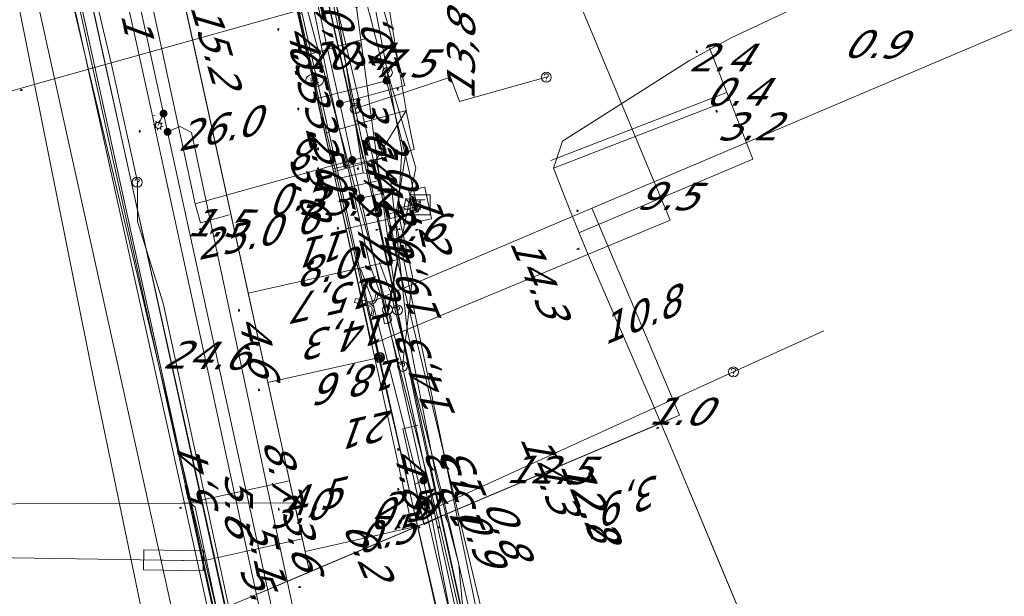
# Model space of a CAD drawing. Header units: metres. Extents: x 124576 to 133557, y 395865 to 402386.
# Tile 296 of 447: x 128447 to 128496, y 402255 to 402284. Entities that reach past the tile are written whole.
import ezdxf
from ezdxf.enums import TextEntityAlignment as Align

# ---------------------------------------------------------------- set-up
doc = ezdxf.new("R2010")
doc.units = ezdxf.units.M
doc.header["$MEASUREMENT"] = 0
for name, color, linetype, lineweight, true_color in [('LG_Datatransport', 3, 'Continuous', 13, 0x00ff00), ('LG_Datatransport_Eurofiber_Nederland_BV', 3, 'Continuous', 13, 0x00ff00), ('LG_Datatransport_KPN_BV', 3, 'Continuous', 13, 0x00ff00), ('LG_Datatransport_Tele2_Nederland_BV', 3, 'Continuous', 13, 0x00ff00), ('LG_Datatransport_Ziggo_BV', 3, 'Continuous', 13, 0x00ff00), ('LG_Gas_Lage_Druk_Enexis_Netbeheer_BV', 7, 'Continuous', 13, 0xffdc7d), ('LG_Gas_Lage_Druk_P_Enexis_Netbeheer_BV', 7, 'Continuous', 13, 0xffdc7d), ('LG_Laag_Spanning', 7, 'Continuous', 13, 0x960000), ('LG_Laag_Spanning_Enexis_Netbeheer_BV', 7, 'Continuous', 13, 0x960000), ('LG_Midden_Spanning_Enexis_Netbeheer_BV', 7, 'Continuous', 13, 0xd20000), ('LG_Riool_Onder_Druk_Gemeente_Loon_op_Zand', 7, 'Continuous', 13, 0x800080), ('LG_Riool_Onder_Druk_New_Water_Business_Tilburg_BV', 5, 'Continuous', 13, 0x0000ff), ('LG_unet-4_Brabant_Water', 5, 'Continuous', 13, 0x0000ff), ('MV_Datatransport_lijn', 3, 'Continuous', 0, 0x00ff00)]:
    doc.layers.add(name, color=color, linetype=linetype, lineweight=lineweight, true_color=true_color)
for name, color, linetype, lineweight in [('LG_Datatransport_P_KPN_BV', 7, 'Continuous', 0), ('LG_Datatransport_P_Tele2_Nederland_BV', 7, 'Continuous', 0), ('LG_Datatransport_P_Ziggo_BV', 7, 'Continuous', 0), ('LG_Laag_Spanning_P_Enexis_Netbeheer_BV', 7, 'Continuous', 0), ('LG_Midden_Spanning_P_Enexis_Netbeheer_BV', 7, 'Continuous', 0), ('LG_n00003_Spitters_Electrotechniek_BV', 7, 'Continuous', 13), ('LG_unet-4_P_Brabant_Water', 7, 'Continuous', 0), ('MV_Datatransport', 7, 'Continuous', 0), ('MV_Gas_Lage_Druk', 7, 'Continuous', 0), ('MV_Gas_Lage_Druk_lijn', 7, 'Continuous', 0), ('MV_Gas_Lage_Druk_pijl', 7, 'Continuous', 0), ('MV_Laag_Spanning', 7, 'Continuous', 0), ('MV_Laag_Spanning_lijn', 7, 'Continuous', 0), ('MV_Laag_Spanning_pijl', 7, 'Continuous', 0), ('MV_Midden_Spanning', 7, 'Continuous', 0), ('MV_Midden_Spanning_lijn', 7, 'Continuous', 0), ('MV_Midden_Spanning_pijl', 7, 'Continuous', 0), ('MV_unet-4', 7, 'Continuous', 0)]:
    doc.layers.add(name, color=color, linetype=linetype, lineweight=lineweight)
doc.styles.add('Klic_Annotatie', font='verdanai.ttf', dxfattribs={"oblique": 20, "height": 1.4})
doc.styles.add('Style-Arial', font='arial.ttf')

# ---------------------------------------------------------------- blocks, each defined once
blk = doc.blocks.new('Onbekend_5')
at = {"layer": 'LG_Datatransport_P_Ziggo_BV'}
blk.add_hatch(color=256, dxfattribs=at).paths.add_polyline_path([(-0.25, -1.07, -0.262633), (0.23, 0.15), (0.59, 0.47, 0.379827), (0.7, 1.26), (0.69, 1.26, 0.228508), (-0.03, 1.53), (-0.03, 1.52, 0.459053), (-0.82, 0.79), (-1.29, 0.85, -0.414214), (-0.08, 2, -0.243799), (1.09, 1.52, -0.379827), (0.9, 0.11), (0.54, -0.2, 0.262633), (0.23, -1.08), (-0.17, -1.07)])
blk.add_circle((0, 0), 2.5, dxfattribs=at)
at = {"layer": 'LG_Datatransport_P_Ziggo_BV', "extrusion": (0, 0, -1)}
blk.add_solid([(0.34, -2.06), (-0.21, -2.06), (0.34, -1.51), (-0.21, -1.51)], dxfattribs=at)
blk = doc.blocks.new('Mof')
at = {"layer": 'LG_Laag_Spanning_P_Enexis_Netbeheer_BV'}
h = blk.add_hatch(color=256, dxfattribs=at)
edge = h.paths.add_edge_path()
edge.add_arc((0, 0), 2, 0, 360)
blk = doc.blocks.new('DeliveryPoint')
at = {"layer": 'LG_Laag_Spanning_P_Enexis_Netbeheer_BV', "flags": 128}
blk.add_lwpolyline([(-3.75, -2.5), (3.75, -2.5), (3.75, 2.5), (-3.75, 2.5), (-3.75, -2.5)], close=True, dxfattribs=at)
blk.add_lwpolyline([(-3.75, 2.5), (-3.75, 2.16), (0, 0), (3.75, 2.16)], dxfattribs=at)
blk = doc.blocks.new('Mof_1')
at = {"layer": 'LG_Midden_Spanning_P_Enexis_Netbeheer_BV'}
h = blk.add_hatch(color=256, dxfattribs=at)
edge = h.paths.add_edge_path()
edge.add_arc((0, 0), 2, 0, 360)
blk = doc.blocks.new('Streetlight')
at = {"layer": 'LG_Laag_Spanning_P_Enexis_Netbeheer_BV'}
for p, q in [((-1.77, 1.77), (-1.06, 1.06)), ((0, 2.5), (0, 1.5)), ((1.77, 1.77), (1.06, 1.06)), ((-1.06, -1.06), (-1.77, -1.77)), ((0, -1.5), (0, -2.5)), ((1.06, -1.06), (1.77, -1.77))]:
    blk.add_line(p, q, dxfattribs=at)
at = {"layer": 'LG_Laag_Spanning_P_Enexis_Netbeheer_BV', "flags": 128}
for points in [[(-2.5, 0), (-1.5, 0)], [(1.5, 0), (2.5, 0)]]:
    blk.add_lwpolyline(points, dxfattribs=at)
at = {"layer": 'LG_Laag_Spanning_P_Enexis_Netbeheer_BV'}
blk.add_circle((0, 0), 1.5, dxfattribs=at)
blk = doc.blocks.new('Eindkap')
at = {"layer": 'LG_Gas_Lage_Druk_P_Enexis_Netbeheer_BV', "flags": 128}
blk.add_lwpolyline([(-0.75, -2.5), (1.75, -2.5), (1.75, 2.5), (-0.75, 2.5), (-2.02, 1.24), (-2.02, -1.24), (-0.75, -2.5)], close=True, dxfattribs=at)
blk = doc.blocks.new('Overgangsstuk')
at = {"layer": 'LG_Gas_Lage_Druk_P_Enexis_Netbeheer_BV'}
for radius in [2.5, 2, 1.5, 1, 0.5]:
    blk.add_circle((0, 0), radius, dxfattribs=at)
blk = doc.blocks.new('Aftakzadel')
at = {"layer": 'LG_Gas_Lage_Druk_P_Enexis_Netbeheer_BV', "flags": 128}
blk.add_lwpolyline([(3, 3.12, 0.414214), (1, 1.12), (1, -6.38), (-1, -6.38), (-1, 1.12, 0.414214), (-3, 3.12), (-5.5, 3.12), (-5.5, 4.12), (-3, 4.12, -0.414214), (0, 1.12, -0.414214), (3, 4.12), (5.5, 4.12), (5.5, 3.12), (3, 3.12)], format="xyb", close=True, dxfattribs=at)
blk = doc.blocks.new('Aansluitkast_1')
at = {"layer": 'LG_Laag_Spanning_P_Enexis_Netbeheer_BV'}
for p, q in [((-2.5, 2.5), (2.5, 2.5)), ((0, -2.5), (0, 2.5))]:
    blk.add_line(p, q, dxfattribs=at)
at = {"layer": 'LG_Laag_Spanning_P_Enexis_Netbeheer_BV', "flags": 128}
blk.add_lwpolyline([(-5, -5), (5, -5), (5, 5), (-5, 5), (-5, -5)], close=True, dxfattribs=at)
blk = doc.blocks.new('m_pijl')
at = {"layer": 'MV_Laag_Spanning_pijl'}
blk.add_hatch(color=7, dxfattribs=at).paths.add_polyline_path([(-1, -0.33), (-1, 0), (-1, 0.33), (0, 0)])
at = {"layer": 'MV_Laag_Spanning_pijl', "flags": 128}
blk.add_lwpolyline([(-1, 0), (-1, 0.33), (0, 0), (-1, -0.33), (-1, 0)], close=True, dxfattribs=at)
blk = doc.blocks.new('m_pijl_1')
at = {"layer": 'MV_Midden_Spanning_pijl'}
blk.add_hatch(color=7, dxfattribs=at).paths.add_polyline_path([(-1, -0.33), (-1, 0), (-1, 0.33), (0, 0)])
at = {"layer": 'MV_Midden_Spanning_pijl', "flags": 128}
blk.add_lwpolyline([(-1, 0), (-1, 0.33), (0, 0), (-1, -0.33), (-1, 0)], close=True, dxfattribs=at)
blk = doc.blocks.new('m_pijl_2')
at = {"layer": 'MV_Gas_Lage_Druk_pijl'}
blk.add_hatch(color=7, dxfattribs=at).paths.add_polyline_path([(-1, -0.33), (-1, 0), (-1, 0.33), (0, 0)])
at = {"layer": 'MV_Gas_Lage_Druk_pijl', "flags": 128}
blk.add_lwpolyline([(-1, 0), (-1, 0.33), (0, 0), (-1, -0.33), (-1, 0)], close=True, dxfattribs=at)
blk = doc.blocks.new('FireHydrant')
at = {"layer": 'LG_unet-4_P_Brabant_Water'}
blk.add_ellipse((0, 0), major_axis=(4.45, 0), ratio=0.727642, dxfattribs=at)
at = {"layer": 'LG_unet-4_P_Brabant_Water', "style": 'Style-Arial'}
blk.add_text('BK', height=2.5, dxfattribs=at).set_placement((0, 0), align=Align.MIDDLE_CENTER)
blk = doc.blocks.new('Onbekend_3')
at = {"layer": 'LG_Datatransport_P_KPN_BV'}
blk.add_hatch(color=256, dxfattribs=at).paths.add_polyline_path([(-0.25, -1.07, -0.262633), (0.23, 0.15), (0.59, 0.47, 0.379827), (0.7, 1.26), (0.69, 1.26, 0.228508), (-0.03, 1.53), (-0.03, 1.52, 0.459053), (-0.82, 0.79), (-1.29, 0.85, -0.414214), (-0.08, 2, -0.243799), (1.09, 1.52, -0.379827), (0.9, 0.11), (0.54, -0.2, 0.262633), (0.23, -1.08), (-0.17, -1.07)])
blk.add_circle((0, 0), 2.5, dxfattribs=at)
at = {"layer": 'LG_Datatransport_P_KPN_BV', "extrusion": (0, 0, -1)}
blk.add_solid([(0.34, -2.06), (-0.21, -2.06), (0.34, -1.51), (-0.21, -1.51)], dxfattribs=at)
blk = doc.blocks.new('Onbekend_4')
at = {"layer": 'LG_Datatransport_P_Tele2_Nederland_BV'}
blk.add_hatch(color=256, dxfattribs=at).paths.add_polyline_path([(-0.25, -1.07, -0.262633), (0.23, 0.15), (0.59, 0.47, 0.379827), (0.7, 1.26), (0.69, 1.26, 0.228508), (-0.03, 1.53), (-0.03, 1.52, 0.459053), (-0.82, 0.79), (-1.29, 0.85, -0.414214), (-0.08, 2, -0.243799), (1.09, 1.52, -0.379827), (0.9, 0.11), (0.54, -0.2, 0.262633), (0.23, -1.08), (-0.17, -1.07)])
blk.add_circle((0, 0), 2.5, dxfattribs=at)
blk.add_solid([(-0.34, -2.06), (0.21, -2.06), (-0.34, -1.51), (0.21, -1.51)], dxfattribs=at)

msp = doc.modelspace()

# ---------------------------------------------------------------- linework, layer by layer
at = {"layer": 'LG_Datatransport', "flags": 128}
msp.add_lwpolyline([(128453.201, 402255.891), (128456.201, 402255.845), (128456.217, 402256.845), (128453.217, 402256.891), (128453.201, 402255.891)], dxfattribs=at)
at = {"layer": 'LG_Datatransport_Eurofiber_Nederland_BV', "flags": 128}
for points in [[(128432.3, 402185.3), (128432.9, 402185.28), (128433.86, 402184.62), (128436.2, 402184.5), (128440.62, 402184.41), (128468.19, 402185.14), (128471.52, 402190.82), (128467.14, 402209.54), (128457.33, 402254.05), (128445, 402309.6), (128456.9, 402312.2), (128455.3, 402315.5), (128454.377, 402319.731)], [(128432.301, 402185.3), (128432.905, 402185.284), (128433.858, 402184.616), (128436.2, 402184.5), (128440.2, 402184.4), (128468.2, 402185.1), (128471.5, 402190.8), (128467.1, 402209.5), (128445.1, 402309.4), (128456.9, 402312.2), (128455.3, 402315.5), (128454.367, 402319.731)], [(128432.301, 402185.3), (128432.905, 402185.284), (128433.858, 402184.616), (128436.2, 402184.5), (128440.617, 402184.413), (128468.193, 402185.141), (128471.517, 402190.823), (128467.139, 402209.537), (128457.326, 402254.049), (128445, 402309.6), (128456.9, 402312.2), (128455.3, 402315.5), (128454.377, 402319.731)], [(128432.33, 402185.28), (128432.9, 402185.28), (128433.86, 402184.62), (128436.2, 402184.5), (128440.2, 402184.4), (128468.2, 402185.1), (128471.5, 402190.8), (128467.1, 402209.5), (128445.1, 402309.4), (128456.9, 402312.2), (128455.3, 402315.5), (128454.367, 402319.731)]]:
    msp.add_lwpolyline(points, dxfattribs=at)
at = {"layer": 'LG_Datatransport_KPN_BV'}
msp.add_line((128466.234, 402266.12), (128465.474, 402268.97), dxfattribs=at)
at = {"layer": 'LG_Datatransport_KPN_BV', "flags": 128}
for points in [[(128455.218, 402311.621), (128454.46, 402311.454), (128449.558, 402310.378), (128449.065, 402310.272), (128444.18, 402309.197), (128455.315, 402259.014), (128466.045, 402210.181)], [(128465.474, 402268.97), (128465.473, 402268.972), (128459.617, 402290.938), (128458.474, 402295.984), (128461.852, 402296.939), (128465.542, 402297.982), (128469.944, 402299.227), (128473.147, 402300.133), (128473.375, 402300.197)], [(128463.852, 402279.087), (128462.234, 402286.799), (128460.766, 402292.119), (128460.963, 402292.774), (128461.208, 402293.412), (128461.501, 402294.03), (128461.839, 402294.624), (128462.221, 402295.191)], [(128465.468, 402280.897), (128464.692, 402285.048), (128463.366, 402291.973)], [(128465.979, 402268.958), (128465.774, 402270.468), (128464.571, 402279.323), (128463.827, 402284.799)], [(128463.852, 402279.087), (128464.571, 402279.323), (128465.694, 402279.691), (128465.818, 402279.732), (128468.637, 402280.656), (128469.1, 402279.432), (128473.459, 402280.659)], [(128465.473, 402268.97), (128465.473, 402268.972), (128465.719, 402270.196), (128465.774, 402270.468), (128466.246, 402272.821), (128466.907, 402276.11), (128465.818, 402279.732), (128465.468, 402280.897)], [(128466.234, 402266.12), (128466.234, 402266.124), (128466.353, 402267.195), (128466.439, 402267.972), (128466.735, 402270.64), (128466.246, 402272.821), (128466.013, 402273.862), (128466.201, 402276.977), (128465.694, 402279.691), (128465.468, 402280.897)], [(128465.979, 402268.958), (128465.719, 402270.196), (128463.852, 402279.087)], [(128483.152, 402191.598), (128479.663, 402207.105), (128476.063, 402222.351), (128476.057, 402222.38), (128474.153, 402231.125), (128470.046, 402250), (128468.176, 402258.597), (128466.353, 402267.195), (128465.979, 402268.958)], [(128474.153, 402231.125), (128468.176, 402258.597), (128465.979, 402268.958)], [(128483.485, 402191.127), (128483.215, 402193.894), (128481.047, 402201.616), (128476.067, 402222.336), (128476.057, 402222.38), (128472.214, 402238.766), (128467.911, 402258.453), (128466.747, 402263.778), (128466.234, 402266.12)], [(128466.747, 402263.778), (128467.911, 402258.453), (128472.214, 402238.766), (128474.131, 402230.59)]]:
    msp.add_lwpolyline(points, dxfattribs=at)
at = {"layer": 'LG_Datatransport_Tele2_Nederland_BV', "flags": 128}
for points in [[(128448.7, 402293.3), (128449.7, 402289.3), (128451.6, 402281.3), (128452.9, 402275.4)], [(128468, 402194.4), (128468.916, 402195.315), (128469.1, 402200.3), (128454.2, 402269.3), (128452.9, 402273.4), (128452.9, 402275.4)]]:
    msp.add_lwpolyline(points, dxfattribs=at)
at = {"layer": 'LG_Datatransport_Ziggo_BV'}
for p, q in [((128482.865, 402265.841), (128487.415, 402267.915)), ((128482.865, 402265.841), (128487.415, 402267.915)), ((128468.274, 402259.19), (128482.865, 402265.841)), ((128455.356, 402260.228), (128455.565, 402259.275)), ((128455.356, 402260.228), (128455.565, 402259.275)), ((128455.565, 402259.275), (128456.209, 402256.345)), ((128455.565, 402259.275), (128456.209, 402256.345)), ((128455.565, 402259.275), (128456.209, 402256.345)), ((128456.209, 402256.345), (128453.209, 402256.391)), ((128456.209, 402256.345), (128461.8, 402230.906)), ((128456.209, 402256.345), (128461.8, 402230.906))]:
    msp.add_line(p, q, dxfattribs=at)
at = {"layer": 'LG_Datatransport_Ziggo_BV', "flags": 128}
for points in [[(128306.272, 402268.084), (128306.189, 402246.085), (128331.342, 402245.989), (128346.43, 402254.208), (128396.796, 402253.271), (128403.198, 402260.544), (128403.693, 402261.016), (128404.259, 402261.181), (128404.896, 402260.992), (128405.321, 402260.426), (128407.397, 402257.107), (128456.209, 402256.345), (128444.839, 402308.08), (128456.418, 402310.623), (128457.245, 402310.621), (128458.051, 402310.484), (128464.711, 402309.152), (128473.327, 402310.478), (128488.12, 402314.275), (128494.232, 402316.236)], [(128455.356, 402260.228), (128444.839, 402308.08), (128456.418, 402310.623), (128457.245, 402310.621), (128458.051, 402310.484), (128464.711, 402309.152), (128473.327, 402310.478), (128488.12, 402314.275), (128494.232, 402316.236)], [(128494.232, 402316.236), (128488.12, 402314.275), (128473.327, 402310.478), (128464.711, 402309.152), (128462.599, 402309.546), (128461.744, 402309.749), (128460.812, 402308.976), (128458.4, 402307.697), (128458.216, 402307.434), (128458.164, 402307.155), (128461.189, 402294.577), (128461.733, 402291.673), (128464.246, 402275.85), (128465.618, 402275.596), (128466.467, 402267.979), (128467.958, 402260.416), (128468.274, 402259.19), (128469.054, 402256.157), (128469.223, 402254.279), (128473.667, 402233.909), (128474.644, 402234.124)], [(128448.604, 402308.906), (128444.839, 402308.08), (128455.356, 402260.228)], [(128448.604, 402308.906), (128444.839, 402308.08), (128455.356, 402260.228)], [(128461.733, 402291.673), (128464.246, 402275.85), (128465.618, 402275.596), (128466.467, 402267.979), (128467.958, 402260.416), (128468.274, 402259.19)], [(128456.209, 402256.345), (128407.397, 402257.107), (128405.321, 402260.426), (128404.896, 402260.992), (128404.259, 402261.181), (128403.693, 402261.016), (128403.198, 402260.544), (128396.796, 402253.271), (128346.43, 402254.208), (128331.342, 402245.989), (128306.189, 402246.085), (128306.272, 402268.084)], [(128456.209, 402256.345), (128407.397, 402257.107), (128405.321, 402260.426), (128404.896, 402260.992), (128404.259, 402261.181), (128403.693, 402261.016), (128403.198, 402260.544), (128396.796, 402253.271), (128346.43, 402254.208), (128331.342, 402245.989), (128306.189, 402246.085), (128306.272, 402268.084)], [(128474.644, 402234.124), (128473.667, 402233.909), (128469.223, 402254.279), (128469.054, 402256.157), (128468.274, 402259.19), (128482.865, 402265.841)], [(128455.565, 402259.275), (128471.677, 402185.478), (128476.427, 402186.088), (128484.274, 402187.245), (128485.244, 402185.413), (128486.6, 402182.574), (128489.458, 402176.224), (128491.84, 402173.62), (128518.426, 402146.244), (128590.303, 402070.175), (128654.699, 402000.481), (128599.863, 401941.045), (128598.303, 401939.972), (128594.351, 401941.948), (128573.508, 401917.389)], [(128468.274, 402259.19), (128469.054, 402256.157), (128469.223, 402254.279), (128473.667, 402233.909)]]:
    msp.add_lwpolyline(points, dxfattribs=at)
at = {"layer": 'LG_Gas_Lage_Druk_Enexis_Netbeheer_BV', "flags": 128}
for points in [[(128465.041, 402293.949), (128460.326, 402292.643), (128459.763, 402290.17), (128464.461, 402269.29), (128465.074, 402266.568)], [(128465.035, 402292.949), (128465.031, 402292.401), (128465.367, 402285.235), (128466.413, 402278.995), (128464.89, 402276.494), (128466.015, 402271.494), (128465.582, 402269.228), (128465.449, 402268.533)], [(128464.461, 402269.29), (128514.786, 402290.665), (128515.247, 402290.861), (128515.442, 402290.401), (128519.395, 402281.108), (128519.13, 402280.452), (128513.921, 402278.237), (128513, 402277.845)], [(128485.879, 402170.929), (128485.42, 402173.157), (128484.931, 402175.532), (128477.301, 402212.565), (128477.16, 402213.251), (128475.096, 402222.098), (128471.389, 402238.409), (128469.724, 402245.846), (128469.657, 402246.144), (128466.984, 402258.08), (128465.074, 402266.568)]]:
    msp.add_lwpolyline(points, dxfattribs=at)
at = {"layer": 'LG_Laag_Spanning', "flags": 128}
msp.add_lwpolyline([(128466.903, 402273.371), (128467.684, 402273.544), (128467.685, 402273.545), (128467.687, 402273.545), (128467.688, 402273.546), (128467.689, 402273.547), (128467.69, 402273.547), (128467.69, 402273.548), (128467.691, 402273.55), (128467.691, 402273.551), (128467.692, 402273.552), (128467.692, 402273.553), (128467.692, 402273.554), (128467.692, 402273.556), (128467.346, 402275.118), (128467.345, 402275.119), (128467.345, 402275.121), (128467.344, 402275.122), (128467.344, 402275.123), (128467.343, 402275.124), (128467.342, 402275.124), (128467.341, 402275.125), (128467.339, 402275.125), (128467.338, 402275.126), (128467.337, 402275.126), (128467.336, 402275.126), (128467.334, 402275.126), (128466.553, 402274.953), (128466.552, 402274.952), (128466.55, 402274.952), (128466.549, 402274.951), (128466.548, 402274.95), (128466.548, 402274.95), (128466.547, 402274.949), (128466.546, 402274.948), (128466.546, 402274.946), (128466.545, 402274.945), (128466.545, 402274.944), (128466.545, 402274.943), (128466.545, 402274.941), (128466.891, 402273.379), (128466.892, 402273.378), (128466.892, 402273.377), (128466.893, 402273.375), (128466.894, 402273.374), (128466.894, 402273.373), (128466.895, 402273.373), (128466.897, 402273.372), (128466.898, 402273.372), (128466.899, 402273.371), (128466.9, 402273.371), (128466.901, 402273.371), (128466.903, 402273.371)], dxfattribs=at)
at = {"layer": 'LG_Laag_Spanning_Enexis_Netbeheer_BV'}
msp.add_line((128454.215, 402278.834), (128453.953, 402278.237), dxfattribs=at)
at = {"layer": 'LG_Laag_Spanning_Enexis_Netbeheer_BV', "flags": 128}
for points in [[(128486.134, 402246.7), (128479.691, 402262.162), (128478.752, 402264.371), (128475.569, 402271.727), (128474.659, 402273.947), (128473.827, 402276.094), (128474.274, 402277.453), (128480.653, 402281.494), (128482.752, 402282.648), (128488.401, 402285.311), (128489.17, 402286.98), (128486.852, 402295.467), (128486.598, 402296.397), (128486.074, 402298.317), (128484.725, 402299.088), (128483.953, 402298.878), (128482.603, 402298.51), (128482.342, 402298.054), (128482.559, 402297.258)], [(128473.827, 402276.094), (128474.274, 402277.453), (128480.653, 402281.494), (128482.752, 402282.648), (128488.401, 402285.311), (128489.17, 402286.98), (128486.852, 402295.467), (128486.598, 402296.397), (128486.074, 402298.317), (128484.725, 402299.088), (128483.953, 402298.878), (128482.603, 402298.51), (128482.342, 402298.054)], [(128469.534, 402192.146), (128469.679, 402193.889), (128470.067, 402198.539), (128470.113, 402199.937), (128470.079, 402202.038), (128470.052, 402203.701), (128469.953, 402205.096), (128469.505, 402208.694), (128469.268, 402210.073), (128465.459, 402227.473), (128460.016, 402252.335), (128454.417, 402277.913), (128454.215, 402278.834), (128451.995, 402288.974), (128451.887, 402289.77), (128451.959, 402290.565), (128452.103, 402290.944), (128452.44, 402291.358), (128452.566, 402291.468), (128459.872, 402292.993), (128460.275, 402293.005), (128460.95, 402292.688), (128460.991, 402292.636), (128461.55, 402292.448)], [(128469.534, 402192.146), (128469.679, 402193.889), (128470.067, 402198.539), (128470.113, 402199.937), (128470.079, 402202.038), (128470.052, 402203.701), (128469.953, 402205.096), (128469.505, 402208.694), (128469.268, 402210.073), (128465.459, 402227.473), (128460.016, 402252.335), (128454.417, 402277.913), (128454.215, 402278.834), (128451.995, 402288.974), (128451.887, 402289.77), (128451.959, 402290.565), (128452.103, 402290.944), (128452.44, 402291.358), (128452.566, 402291.468)], [(128463.704, 402276.494), (128463.075, 402279.331), (128462.398, 402282.383), (128461.969, 402284.316), (128460.459, 402291.124)], [(128463.704, 402276.494), (128463.075, 402279.331), (128462.398, 402282.383), (128461.969, 402284.316), (128460.459, 402291.124)], [(128463.704, 402276.494), (128455.805, 402274.296), (128453.236, 402286.202)], [(128463.704, 402276.494), (128455.805, 402274.296), (128453.236, 402286.202)], [(128454.417, 402277.913), (128455.048, 402278.176), (128455.614, 402277.879), (128463.692, 402240.012)], [(128467.28, 402260.377), (128464.339, 402273.632), (128464.154, 402274.466), (128464.13, 402274.575), (128463.704, 402276.494)], [(128467.28, 402260.377), (128464.339, 402273.632), (128464.154, 402274.466), (128464.13, 402274.575), (128463.704, 402276.494)], [(128473.827, 402276.094), (128474.659, 402273.947), (128475.569, 402271.727), (128478.752, 402264.371), (128479.691, 402262.162), (128481.712, 402257.313), (128486.134, 402246.7), (128486.867, 402244.942)], [(128473.827, 402276.094), (128474.659, 402273.947), (128475.569, 402271.727), (128478.752, 402264.371), (128479.691, 402262.162), (128481.712, 402257.313), (128486.134, 402246.7), (128486.867, 402244.942)], [(128486.867, 402244.942), (128486.134, 402246.7), (128479.691, 402262.162), (128478.752, 402264.371), (128475.569, 402271.727), (128474.659, 402273.947), (128473.827, 402276.094)], [(128464.13, 402274.575), (128465.934, 402274.975), (128466.127, 402274.103), (128466.712, 402274.232)], [(128480.94, 402198.393), (128480.791, 402199.031), (128477.314, 402213.911), (128471.573, 402238.486), (128467.72, 402258.392), (128467.28, 402260.377)], [(128480.94, 402198.393), (128480.791, 402199.031), (128477.314, 402213.911), (128471.573, 402238.486), (128467.72, 402258.392), (128467.28, 402260.377)]]:
    msp.add_lwpolyline(points, dxfattribs=at)
at = {"layer": 'LG_Midden_Spanning_Enexis_Netbeheer_BV'}
for p, q in [((128465.603, 402270.648), (128462.332, 402285.185)), ((128465.979, 402268.802), (128465.603, 402270.648)), ((128465.979, 402268.802), (128465.603, 402270.648)), ((128467.13, 402263.154), (128465.979, 402268.802))]:
    msp.add_line(p, q, dxfattribs=at)
at = {"layer": 'LG_Midden_Spanning_Enexis_Netbeheer_BV', "flags": 128}
for points in [[(128426.999, 402322.131), (128427.267, 402320.946), (128428.278, 402316.48), (128429.9, 402309.313), (128431.572, 402301.928), (128433.245, 402294.542), (128437.04, 402277.777), (128437.531, 402275.839), (128439.803, 402267.754), (128440.255, 402265.808), (128441.094, 402261.283), (128441.462, 402260.112), (128441.582, 402259.847), (128441.996, 402259.368), (128442.603, 402259.189), (128455.159, 402259.235), (128455.566, 402259.237), (128455.811, 402259.039), (128458.838, 402244.675), (128469.967, 402191.877)], [(128426.999, 402322.131), (128427.267, 402320.946), (128428.278, 402316.48), (128429.9, 402309.313), (128431.572, 402301.928), (128433.245, 402294.542), (128437.04, 402277.777), (128437.531, 402275.839), (128439.803, 402267.754), (128440.255, 402265.808), (128441.094, 402261.283), (128441.462, 402260.112), (128441.582, 402259.847), (128441.996, 402259.368), (128442.603, 402259.189), (128455.159, 402259.235), (128455.566, 402259.237), (128455.811, 402259.039), (128458.838, 402244.675), (128469.967, 402191.877)], [(128469.967, 402191.877), (128458.838, 402244.675), (128455.811, 402259.039), (128455.566, 402259.237), (128455.159, 402259.235), (128442.603, 402259.189), (128441.996, 402259.368), (128441.582, 402259.847), (128441.462, 402260.112), (128441.094, 402261.283), (128440.255, 402265.808), (128439.803, 402267.754), (128437.531, 402275.839), (128437.04, 402277.777), (128433.245, 402294.542), (128431.572, 402301.928), (128429.9, 402309.313), (128428.278, 402316.48), (128427.267, 402320.946), (128426.999, 402322.131)], [(128469.967, 402191.877), (128458.838, 402244.675), (128455.811, 402259.039), (128455.566, 402259.237), (128455.159, 402259.235), (128442.603, 402259.189), (128441.996, 402259.368), (128441.582, 402259.847), (128441.462, 402260.112), (128441.094, 402261.283), (128440.255, 402265.808), (128439.803, 402267.754), (128437.531, 402275.839), (128437.04, 402277.777), (128433.245, 402294.542), (128431.572, 402301.928), (128429.9, 402309.313), (128428.278, 402316.48), (128427.267, 402320.946), (128426.999, 402322.131)], [(128469.967, 402191.877), (128458.838, 402244.675), (128455.811, 402259.039), (128455.566, 402259.237), (128455.159, 402259.235), (128442.603, 402259.189), (128441.996, 402259.368), (128441.582, 402259.847), (128441.462, 402260.112), (128441.094, 402261.283), (128440.255, 402265.808), (128439.803, 402267.754), (128437.531, 402275.839), (128437.04, 402277.777), (128433.245, 402294.542), (128431.572, 402301.928), (128429.9, 402309.313), (128428.278, 402316.48), (128427.267, 402320.946), (128426.999, 402322.131)], [(128469.967, 402191.877), (128458.838, 402244.675), (128455.811, 402259.039), (128455.566, 402259.237), (128455.159, 402259.235), (128442.603, 402259.189), (128441.996, 402259.368), (128441.582, 402259.847), (128441.462, 402260.112), (128441.094, 402261.283), (128440.255, 402265.808), (128439.803, 402267.754), (128437.531, 402275.839), (128437.04, 402277.777), (128433.245, 402294.542), (128431.572, 402301.928), (128429.9, 402309.313), (128428.278, 402316.48), (128427.267, 402320.946), (128426.999, 402322.131)], [(128426.999, 402322.131), (128427.267, 402320.946), (128428.278, 402316.48), (128429.9, 402309.313), (128431.572, 402301.928), (128433.245, 402294.542), (128437.04, 402277.777), (128437.531, 402275.839), (128439.803, 402267.754), (128440.255, 402265.808), (128441.094, 402261.283), (128441.462, 402260.112), (128441.582, 402259.847), (128441.996, 402259.368), (128442.603, 402259.189), (128455.159, 402259.235), (128455.566, 402259.237), (128455.811, 402259.039), (128458.838, 402244.675), (128469.967, 402191.877)], [(128426.999, 402322.131), (128427.267, 402320.946), (128428.278, 402316.48), (128429.9, 402309.313), (128431.572, 402301.928), (128433.245, 402294.542), (128437.04, 402277.777), (128437.531, 402275.839), (128439.803, 402267.754), (128440.255, 402265.808), (128441.094, 402261.283), (128441.462, 402260.112), (128441.582, 402259.847), (128441.996, 402259.368), (128442.603, 402259.189), (128455.159, 402259.235), (128455.566, 402259.237), (128455.811, 402259.039), (128458.838, 402244.675), (128469.967, 402191.877)], [(128469.967, 402191.877), (128458.838, 402244.675), (128455.811, 402259.039), (128455.566, 402259.237), (128455.159, 402259.235), (128442.603, 402259.189), (128441.996, 402259.368), (128441.582, 402259.847), (128441.462, 402260.112), (128441.094, 402261.283), (128440.255, 402265.808), (128439.803, 402267.754), (128437.531, 402275.839), (128437.04, 402277.777), (128433.245, 402294.542), (128431.572, 402301.928), (128429.9, 402309.313), (128428.278, 402316.48), (128427.267, 402320.946), (128426.999, 402322.131)], [(128485.623, 402184.889), (128485.545, 402185.212), (128484.27, 402186.081), (128474.365, 402184.925), (128471.021, 402184.535), (128468.349, 402186.462), (128462.929, 402210.524), (128462.472, 402212.551), (128458.307, 402232.886), (128453.917, 402250.005), (128450.731, 402265.341), (128446.185, 402287.998), (128439.293, 402321.053)], [(128462.929, 402210.524), (128462.472, 402212.551), (128458.307, 402232.886), (128453.917, 402250.005), (128450.731, 402265.341), (128446.185, 402287.998), (128439.293, 402321.053)], [(128462.472, 402212.551), (128458.307, 402232.886), (128453.917, 402250.005), (128450.731, 402265.341), (128446.185, 402287.998), (128439.293, 402321.053)], [(128462.929, 402210.524), (128462.472, 402212.551), (128458.307, 402232.886), (128453.917, 402250.005), (128450.731, 402265.341), (128446.185, 402287.998), (128439.293, 402321.053)], [(128462.472, 402212.551), (128458.307, 402232.886), (128453.917, 402250.005), (128450.731, 402265.341), (128446.185, 402287.998), (128439.293, 402321.053)], [(128431.572, 402301.928), (128433.245, 402294.542), (128437.04, 402277.777), (128437.531, 402275.839), (128439.803, 402267.754), (128440.255, 402265.808), (128441.094, 402261.283), (128441.462, 402260.112), (128441.582, 402259.847), (128441.996, 402259.368), (128442.603, 402259.189), (128455.159, 402259.235), (128455.566, 402259.237), (128455.811, 402259.039), (128458.838, 402244.675), (128469.967, 402191.877), (128470.889, 402190.2), (128473.642, 402187.515), (128473.761, 402187.399)], [(128460.747, 402292.223), (128462.332, 402285.185), (128465.603, 402270.648), (128465.979, 402268.802), (128467.13, 402263.154), (128472.495, 402238.875), (128472.64, 402238.225), (128473.948, 402232.37), (128480.005, 402205.202), (128481.747, 402197.394), (128484.27, 402186.081), (128484.59, 402184.669), (128484.662, 402184.302), (128487.333, 402176.13)], [(128484.27, 402186.081), (128481.747, 402197.394), (128480.005, 402205.202), (128473.948, 402232.37), (128472.64, 402238.225), (128472.495, 402238.875), (128467.13, 402263.154), (128465.979, 402268.802), (128465.603, 402270.648), (128462.332, 402285.185)], [(128465.429, 402280.487), (128464.585, 402283.798), (128464.523, 402284.04), (128464.354, 402284.705), (128464.295, 402284.935)], [(128465.429, 402280.487), (128464.585, 402283.798), (128464.523, 402284.04), (128464.354, 402284.705), (128464.295, 402284.935)], [(128529.746, 402131.104), (128513.681, 402147.825), (128510.457, 402151.181), (128505.229, 402157.232), (128500, 402163.282), (128498.673, 402164.816), (128495.38, 402168.623), (128494.738, 402169.345), (128488.746, 402175.344), (128487.552, 402176.894), (128486.308, 402182.052), (128485.884, 402183.806), (128485.623, 402184.889), (128485.545, 402185.212), (128478.835, 402213.684), (128474.638, 402232.524), (128473.334, 402238.38), (128470.712, 402250.148), (128465.854, 402273.542), (128466.385, 402276.742), (128465.431, 402280.48), (128465.429, 402280.487)], [(128473.334, 402238.38), (128470.712, 402250.148), (128465.854, 402273.542), (128466.385, 402276.742), (128465.431, 402280.48), (128465.429, 402280.487)], [(128467.13, 402263.154), (128466.65, 402265.51), (128466.599, 402265.759), (128466.555, 402265.978), (128466.418, 402266.647), (128465.979, 402268.802)], [(128467.13, 402263.154), (128466.65, 402265.51), (128466.599, 402265.759), (128466.555, 402265.978), (128466.418, 402266.647), (128465.979, 402268.802)], [(128467.13, 402263.154), (128466.65, 402265.51), (128466.599, 402265.759), (128466.555, 402265.978), (128466.418, 402266.647), (128465.979, 402268.802)], [(128467.13, 402263.154), (128466.65, 402265.51), (128466.599, 402265.759), (128466.555, 402265.978), (128466.418, 402266.647), (128465.979, 402268.802)], [(128472.64, 402238.225), (128472.495, 402238.875), (128467.13, 402263.154)]]:
    msp.add_lwpolyline(points, dxfattribs=at)
at = {"layer": 'LG_n00003_Spitters_Electrotechniek_BV'}
for p, q in [((128460.265, 402291.368), (128462.51, 402280.447)), ((128462.51, 402280.447), (128464.202, 402272.925)), ((128464.202, 402272.925), (128464.61, 402271.177)), ((128465.641, 402269.794), (128465.08, 402271.347)), ((128464.684, 402269.5), (128464.14, 402271.007)), ((128464.61, 402271.177), (128465.162, 402269.647)), ((128468.506, 402258.558), (128465.641, 402269.794)), ((128467.534, 402258.322), (128464.684, 402269.5)), ((128465.162, 402269.647), (128468.02, 402258.44)), ((128470.561, 402245.156), (128467.534, 402258.322)), ((128468.02, 402258.44), (128471.048, 402245.268)), ((128471.536, 402245.38), (128468.506, 402258.558))]:
    msp.add_line(p, q, dxfattribs=at)
at = {"layer": 'LG_Riool_Onder_Druk_Gemeente_Loon_op_Zand'}
for p, q in [((128465.776, 402272.256), (128460.6, 402294.016)), ((128467.083, 402274.199), (128465.419, 402273.756)), ((128484.15, 402195.986), (128465.776, 402272.256))]:
    msp.add_line(p, q, dxfattribs=at)
at = {"layer": 'LG_Riool_Onder_Druk_New_Water_Business_Tilburg_BV', "flags": 128}
msp.add_lwpolyline([(128493.388, 402165.381), (128489.303, 402169.645), (128485.4, 402174.077), (128481.684, 402178.666), (128477.473, 402184.641), (128473.749, 402190.932), (128470.536, 402197.498), (128470.014, 402198.664), (128469.606, 402199.874), (128469.314, 402201.117), (128461.801, 402233.04), (128454.259, 402264.956), (128446.688, 402296.865), (128441.508, 402320.859)], dxfattribs=at)
at = {"layer": 'LG_unet-4_Brabant_Water'}
msp.add_line((128464.4, 402282.6), (128461.52, 402281.8), dxfattribs=at)
at = {"layer": 'LG_unet-4_Brabant_Water', "flags": 128}
for points in [[(128449, 402182.79), (128465.51, 402182.67), (128469.03, 402189.25), (128466.41, 402203.37), (128458.83, 402244.29), (128451.49, 402277.31), (128444.77, 402307.79), (128442.043, 402320.812)], [(128461.81, 402280.5), (128461.52, 402281.8), (128459, 402292.97), (128459.35, 402293.52), (128461.09, 402294.22), (128464.43, 402297.87), (128464.58, 402298.54), (128463.55, 402303.72)], [(128378.91, 402186), (128394.01, 402185.81), (128402.02, 402185.71), (128432.38, 402185.33), (128449.55, 402185.12), (128464.91, 402184.93), (128465.74, 402185.27), (128468.67, 402190.39), (128448.41, 402282.03), (128444.81, 402298.29), (128444.24, 402298.92), (128444.09, 402299.6)], [(128485.38, 402176.95), (128476.55, 402216.19), (128471.58, 402238.26), (128471.53, 402238.47), (128469.97, 402245.23), (128461.81, 402280.5)]]:
    msp.add_lwpolyline(points, dxfattribs=at)
at = {"layer": 'MV_Datatransport_lijn'}
for p, q in [((128455.18, 402284.787), (128460.546, 402260.37)), ((128464.246, 402275.85), (128462.836, 402275.534)), ((128462.836, 402275.534), (128462.956, 402274.999)), ((128465.618, 402275.596), (128462.956, 402274.999)), ((128462.956, 402274.999), (128464.661, 402267.228)), ((128479.645, 402273.46), (128466.467, 402267.979)), ((128466.467, 402267.979), (128465.218, 402267.46)), ((128465.218, 402267.46), (128464.661, 402267.228)), ((128480.15, 402263.66), (128468.348, 402258.658)), ((128460.546, 402260.37), (128455.565, 402259.275)), ((128460.546, 402260.37), (128461.19, 402257.44)), ((128468.274, 402259.19), (128467.198, 402258.661)), ((128467.198, 402258.661), (128467.311, 402258.161)), ((128468.348, 402258.658), (128467.311, 402258.161)), ((128468.348, 402258.658), (128468.506, 402258.287)), ((128461.19, 402257.44), (128456.209, 402256.345))]:
    msp.add_line(p, q, dxfattribs=at)
at = {"layer": 'MV_Gas_Lage_Druk_lijn'}
for p, q in [((128464.89, 402276.494), (128462.755, 402275.895)), ((128465.074, 402266.568), (128459.462, 402265.305)), ((128466.984, 402258.08), (128461.329, 402256.807))]:
    msp.add_line(p, q, dxfattribs=at)
at = {"layer": 'MV_Gas_Lage_Druk_lijn', "flags": 128}
for points in [[(128466.816, 402277.033), (128466.413, 402278.995), (128462.318, 402277.847)], [(128465.074, 402266.568), (128464.064, 402271.055), (128458.475, 402269.797)]]:
    msp.add_lwpolyline(points, dxfattribs=at)
at = {"layer": 'MV_Gas_Lage_Druk_pijl'}
for p, q in [((128479.679, 402273.474), (128469.695, 402297.481)), ((128460.939, 402283.994), (128462.318, 402277.847)), ((128462.318, 402277.847), (128462.755, 402275.895)), ((128464.89, 402276.494), (128466.816, 402277.033)), ((128466.015, 402271.494), (128464.064, 402271.055)), ((128459.462, 402265.305), (128458.475, 402269.797)), ((128461.329, 402256.807), (128459.462, 402265.305)), ((128480.15, 402263.66), (128466.984, 402258.08))]:
    msp.add_line(p, q, dxfattribs=at)
at = {"layer": 'MV_Gas_Lage_Druk_pijl', "flags": 128}
for points in [[(128459.462, 402265.305), (128453.883, 402290.699), (128453.853, 402290.834)], [(128480.15, 402263.66), (128475.946, 402273.608), (128475.745, 402274.083)]]:
    msp.add_lwpolyline(points, dxfattribs=at)
at = {"layer": 'MV_Laag_Spanning_lijn'}
for p, q in [((128466.35, 402280.242), (128463.075, 402279.331)), ((128482.535, 402279.899), (128473.681, 402276.47)), ((128482.679, 402279.526), (128473.827, 402276.094)), ((128453.791, 402278.741), (128453.656, 402278.711)), ((128464.235, 402276.613), (128463.704, 402276.494)), ((128456.073, 402273.333), (128455.805, 402274.296)), ((128466.315, 402273.251), (128466.05, 402274.449)), ((128466.853, 402260.196), (128467.28, 402260.377)), ((128467.72, 402258.392), (128465.981, 402257.655)), ((128458.888, 402254.648), (128465.981, 402257.655))]:
    msp.add_line(p, q, dxfattribs=at)
at = {"layer": 'MV_Laag_Spanning_pijl'}
for p, q in [((128453.656, 402278.711), (128451.026, 402290.726)), ((128466.725, 402257.97), (128459.459, 402290.845)), ((128464.34, 402287.467), (128466.35, 402280.242)), ((128461.95, 402286.802), (128464.235, 402276.613)), ((128482.535, 402279.899), (128481.667, 402282.136)), ((128482.679, 402279.526), (128482.535, 402279.899)), ((128483.836, 402276.542), (128482.679, 402279.526)), ((128483.836, 402276.542), (128475.092, 402272.828)), ((128457.518, 402273.735), (128456.073, 402273.333)), ((128466.901, 402273.381), (128466.315, 402273.251)), ((128479.229, 402263.27), (128467.722, 402258.389)), ((128480.15, 402263.66), (128479.229, 402263.27)), ((128467.299, 402258.214), (128466.853, 402260.196)), ((128458.888, 402254.648), (128459.419, 402252.205))]:
    msp.add_line(p, q, dxfattribs=at)
at = {"layer": 'MV_Laag_Spanning_pijl', "flags": 128}
msp.add_lwpolyline([(128458.888, 402254.648), (128457.247, 402262.194), (128456.746, 402264.514), (128455.02, 402272.441), (128453.783, 402278.125), (128453.656, 402278.711)], dxfattribs=at)
at = {"layer": 'MV_Midden_Spanning_lijn'}
for p, q in [((128461.928, 402279.587), (128465.431, 402280.48)), ((128462.734, 402276.059), (128466.604, 402276.912)), ((128467.04, 402273.91), (128466.355, 402276.798)), ((128466.245, 402262.981), (128467.003, 402263.161))]:
    msp.add_line(p, q, dxfattribs=at)
at = {"layer": 'MV_Midden_Spanning_pijl'}
for p, q in [((128462.537, 402284.443), (128447.765, 402280.305)), ((128447.765, 402280.305), (128437.168, 402277.337)), ((128462.721, 402276.05), (128463.394, 402273.046)), ((128465.844, 402273.61), (128467.002, 402273.885)), ((128463.4, 402273.031), (128465.844, 402273.61)), ((128480.15, 402263.66), (128468.897, 402258.891)), ((128467.289, 402258.257), (128466.245, 402262.981)), ((128460.792, 402259.256), (128455.591, 402259.236)), ((128461.555, 402255.78), (128460.792, 402259.256)), ((128468.897, 402258.891), (128468.143, 402258.571)), ((128468.143, 402258.571), (128467.299, 402258.214)), ((128467.299, 402258.214), (128461.555, 402255.78)), ((128461.555, 402255.78), (128456.913, 402253.812))]:
    msp.add_line(p, q, dxfattribs=at)
at = {"layer": 'MV_Midden_Spanning_pijl', "flags": 128}
for points in [[(128460.939, 402283.995), (128461.904, 402279.693), (128461.933, 402279.562)], [(128461.933, 402279.562), (128462.669, 402276.278), (128462.734, 402276.059)]]:
    msp.add_lwpolyline(points, dxfattribs=at)

# ---------------------------------------------------------------- block references
at = {"layer": 'LG_Datatransport_P_KPN_BV', "xscale": 0.1, "yscale": 0.1, "zscale": 0.1}
for p in [(128465.468, 402280.897), (128465.468, 402280.897), (128465.468, 402280.897), (128473.459, 402280.659), (128463.852, 402279.087), (128463.852, 402279.087), (128463.852, 402279.087), (128465.473, 402268.97), (128465.474, 402268.97), (128465.474, 402268.97), (128465.979, 402268.958), (128465.979, 402268.958), (128465.979, 402268.958), (128466.234, 402266.12), (128466.234, 402266.12), (128466.234, 402266.12)]:
    msp.add_blockref('Onbekend_3', p, dxfattribs=at)
at = {"layer": 'LG_Datatransport_P_Tele2_Nederland_BV', "xscale": 0.1, "yscale": 0.1, "zscale": 0.1}
msp.add_blockref('Onbekend_4', (128452.889, 402275.379), dxfattribs=at)
at = {"layer": 'LG_Datatransport_P_Ziggo_BV', "xscale": 0.1, "yscale": 0.1, "zscale": 0.1}
msp.add_blockref('Onbekend_5', (128482.865, 402265.841), dxfattribs=at)
at = {"layer": 'LG_Gas_Lage_Druk_P_Enexis_Netbeheer_BV'}
for name, p, xscale, yscale, zscale, rotation in [('Aftakzadel', (128464.461, 402269.29), 0.09999999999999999, 0.09999999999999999, 0.09999999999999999, 257), ('Eindkap', (128465.449, 402268.533), 0.1, 0.1, 0.1, 191), ('Overgangsstuk', (128465.074, 402266.568), 0.1, 0.1, 0.1, 281)]:
    msp.add_blockref(name, p, dxfattribs=dict(at, xscale=xscale, yscale=yscale, zscale=zscale, rotation=rotation))
at = {"layer": 'LG_Laag_Spanning_P_Enexis_Netbeheer_BV', "xscale": 0.1, "yscale": 0.1, "zscale": 0.1}
for name, p, rotation in [('Mof', (128463.075, 402279.331), 77.00000000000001), ('Streetlight', (128453.953, 402278.237), 168), ('Mof', (128463.704, 402276.494), 1), ('DeliveryPoint', (128466.712, 402274.232), 348), ('Mof', (128467.28, 402260.377), 1)]:
    msp.add_blockref(name, p, dxfattribs=dict(at, rotation=rotation))
for name, p in [('Mof', (128454.215, 402278.834)), ('Mof', (128454.417, 402277.913)), ('Mof', (128464.13, 402274.575)), ('Aansluitkast_1', (128467.118, 402274.248))]:
    msp.add_blockref(name, p, dxfattribs=at)
at = {"layer": 'LG_Midden_Spanning_P_Enexis_Netbeheer_BV', "xscale": 0.1, "yscale": 0.1, "zscale": 0.1, "rotation": 1}
msp.add_blockref('Mof_1', (128465.429, 402280.487), dxfattribs=at)
at = {"layer": 'LG_unet-4_P_Brabant_Water', "xscale": 0.1, "yscale": 0.1, "zscale": 0.1}
msp.add_blockref('FireHydrant', (128461.81, 402280.5), dxfattribs=at)
at = {"layer": 'MV_Gas_Lage_Druk_pijl'}
for p, xscale, yscale, zscale, rotation in [((128462, 402277), 0.1, 0.1, 0.1, 283), ((128466, 402277), 0.1, 0.1, 0.1, 15), ((128462, 402275), 0.1, 0.1, 0.1, 283), ((128475, 402274), 0.1, 0.1, 0.1, 112), ((128464, 402271), 0.09999999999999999, 0.09999999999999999, 0.09999999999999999, 193), ((128458, 402269), 0.1, 0.1, 0.1, 102), ((128459, 402265), 0.1, 0.1, 0.1, 102), ((128466, 402258), 0.1, 0.1, 0.1, 203)]:
    msp.add_blockref('m_pijl_2', p, dxfattribs=dict(at, xscale=xscale, yscale=yscale, zscale=zscale, rotation=rotation))
at = {"layer": 'MV_Laag_Spanning_pijl'}
for p, xscale, yscale, zscale, rotation in [((128481, 402282), 0.1, 0.1, 0.1, 111), ((128466, 402280), 0.1, 0.1, 0.1, 286), ((128482, 402279), 0.1, 0.1, 0.1, 111), ((128482, 402279), 0.1, 0.1, 0.1, 111), ((128453, 402278), 0.1, 0.1, 0.1, 102), ((128464, 402276), 0.1, 0.1, 0.1, 283), ((128456, 402273), 0.1, 0.1, 0.1, 196), ((128466, 402273), 0.09999999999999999, 0.09999999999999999, 0.09999999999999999, 193), ((128475, 402272), 0.1, 0.1, 0.1, 204), ((128479, 402263), 0.1, 0.1, 0.1, 203), ((128466, 402260), 0.1, 0.1, 0.1, 102), ((128467, 402258), 0.1, 0.1, 0.1, 203)]:
    msp.add_blockref('m_pijl', p, dxfattribs=dict(at, xscale=xscale, yscale=yscale, zscale=zscale, rotation=rotation))
at = {"layer": 'MV_Midden_Spanning_pijl', "xscale": 0.1, "yscale": 0.1, "zscale": 0.1}
for p, rotation in [((128460, 402283), 283), ((128447, 402280), 196), ((128461, 402279), 283), ((128462, 402276), 287), ((128463, 402273), 283), ((128465, 402273), 13), ((128467, 402273), 13), ((128466, 402262), 102), ((128455, 402259), 181), ((128460, 402259), 102), ((128467, 402258), 203), ((128468, 402258), 203), ((128468, 402258), 203), ((128461, 402255), 203)]:
    msp.add_blockref('m_pijl_1', p, dxfattribs=dict(at, rotation=rotation))

# ---------------------------------------------------------------- texts
at = {"layer": 'MV_Datatransport', "style": 'Klic_Annotatie', "oblique": 20}
for s, rotation, p in [('5.1', 282, (128452.673, 402284.318)), ('2,2', 106, (128461.404, 402284.571)), ('0,2', 287, (128463.133, 402283.04)), ('10,7', 105.7, (128465.01, 402282.488)), ('3,6', 282.6, (128464.861, 402278.449)), ('8', 192.6, (128461.7, 402276.892)), ('1.4', 283, (128465.13, 402276.447)), ('4,1', 282.6, (128465.238, 402275.431)), ('0.5', 13, (128460.785, 402274.627)), ('2.7', 283, (128464.505, 402273.723)), ('9', 192.6, (128462.14, 402273.66)), ('25.0', 12, (128457.863, 402272.579)), ('11', 192.7, (128462.631, 402272.118)), ('14.3', 293, (128473.056, 402270.72)), ('8.0', 12, (128462.211, 402271.054)), ('19,4', 113, (128466.807, 402270.022)), ('15,7', 192.6, (128463.193, 402269.552)), ('14,3', 192.7, (128463.801, 402267.706)), ('14,3', 112.6, (128467.503, 402265.254)), ('18,6', 192.7, (128464.36, 402265.437)), ('21', 192.7, (128464.796, 402263.002)), ('5,4', 102.4, (128456.019, 402259.999)), ('13', 112.9, (128469.441, 402260.252)), ('13,3', 113, (128469.031, 402259.36)), ('12.8', 293, (128475.601, 402259.453)), ('4,5', 12.4, (128461.572, 402259.47)), ('3,9', 202.9, (128478, 402259.495)), ('3.0', 12, (128460.868, 402258.905)), ('0,5', 12.3, (128465.89, 402258.84)), ('0.5', 13, (128465.26, 402257.691)), ('5.1', 282, (128459.315, 402257.035))]:
    msp.add_text(s, height=1.4, rotation=rotation, dxfattribs=at).set_placement(p, align=Align.MIDDLE_CENTER)
at = {"layer": 'MV_Gas_Lage_Druk', "style": 'Klic_Annotatie', "oblique": 20}
for s, rotation, p in [('6.3', 283, (128461.5, 402281.049)), ('26.0', 12, (128456.868, 402278.045)), ('2.0', 283, (128462.366, 402276.785)), ('2.0', 286, (128465.853, 402276.763)), ('2.0', 283, (128465.039, 402271.274)), ('10.8', 23, (128478.048, 402268.634)), ('4.6', 282, (128458.969, 402267.261)), ('8.7', 282, (128460.202, 402261.057)), ('14.3', 293, (128473.567, 402260.87))]:
    msp.add_text(s, height=1.4, rotation=rotation, dxfattribs=at).set_placement(p, align=Align.MIDDLE_CENTER)
at = {"layer": 'MV_Laag_Spanning', "style": 'Klic_Annotatie', "oblique": 20}
for s, p in [('0.9', (128489.856, 402282.321)), ('10.4', (128463.288, 402281.751)), ('33.7', (128463.092, 402274.408)), ('9.5', (128479.464, 402274.685)), ('1.5', (128456.849, 402273.341)), ('0.6', (128466.651, 402273.121)), ('24.6', (128456.274, 402266.68)), ('1.0', (128480.057, 402263.869)), ('12.5', (128473.499, 402260.922)), ('2.0', (128466.212, 402259.121))]:
    msp.add_text(s, height=1.4, rotation=359, dxfattribs=at).set_placement(p, align=Align.MIDDLE_CENTER)
for s, p in [('2.4', (128482.101, 402281.649)), ('7.5', (128466.187, 402281.357)), ('0.4', (128482.907, 402279.923)), ('3.2', (128483.528, 402278.184))]:
    msp.add_text(s, height=1.4, dxfattribs=at).set_placement(p, align=Align.MIDDLE_CENTER)
at = {"layer": 'MV_Midden_Spanning', "style": 'Klic_Annotatie', "oblique": 20}
for s, rotation, p in [('15.2', 286, (128456.794, 402282.419)), ('4.5', 283, (128461.412, 402281.889)), ('3.5', 283, (128462.287, 402277.986)), ('3.0', 283, (128461.565, 402275.261)), ('1.2', 283, (128467.614, 402273.619)), ('2.6', 283, (128466.244, 402273.294)), ('4.8', 282, (128466.767, 402260.619)), ('12.2', 293, (128475.597, 402259.508)), ('5.6', 270, (128458.016, 402259.246)), ('0.8', 291, (128471.473, 402258.097)), ('3.6', 282, (128461.174, 402257.518)), ('0.9', 293, (128470.12, 402257.698)), ('6.2', 293, (128464.427, 402256.997)), ('5.0', 293, (128459.234, 402254.796))]:
    msp.add_text(s, height=1.4, rotation=rotation, dxfattribs=at).set_placement(p, align=Align.MIDDLE_CENTER)
at = {"layer": 'MV_unet-4', "style": 'Klic_Annotatie', "oblique": 20}
msp.add_text('13,8', height=1.4, rotation=89.7, dxfattribs=at).set_placement((128469.17, 402281.57), align=Align.MIDDLE_CENTER)

doc.saveas('drawing.dxf')
